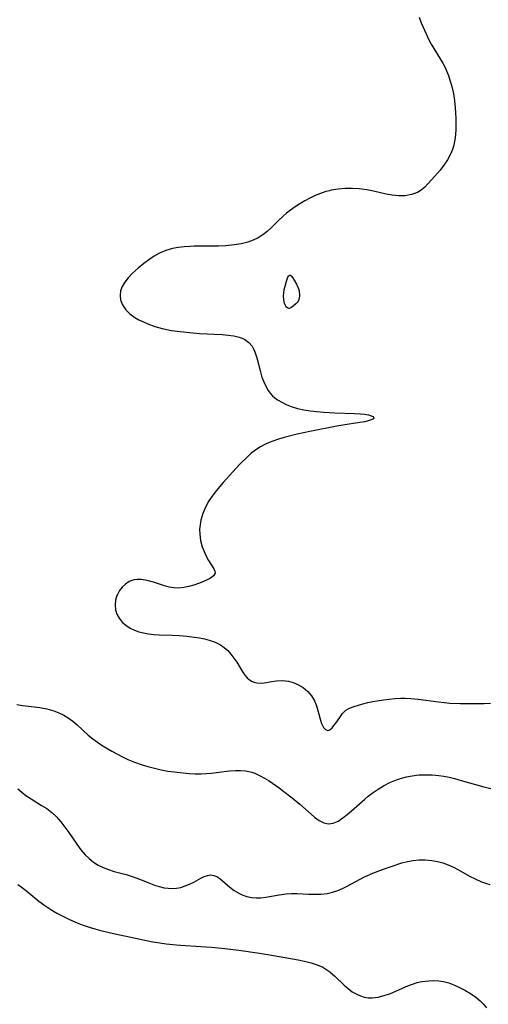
# Model space of a CAD drawing. Header units: metres. Extents: x 1073367 to 1082519, y 1569854 to 1574957.
# Tile 605 of 656: x 1078739 to 1078860, y 1573693 to 1573946. Entities that reach past the tile are written whole.
import ezdxf

# ---------------------------------------------------------------- set-up
doc = ezdxf.new("R2010")
doc.units = ezdxf.units.M
doc.layers.add('CGG_CurvaNivelLidar_v1', color=253, linetype='Continuous', lineweight=30)

msp = doc.modelspace()

# ---------------------------------------------------------------- linework, layer by layer
at = {"layer": 'CGG_CurvaNivelLidar_v1'}
for p, q in [((1078841.8824, 1573946.595, 78), (1078842.45, 1573945.1674, 78)), ((1078842.45, 1573945.1674, 78), (1078843.6782, 1573942.3557, 78)), ((1078843.6782, 1573942.3557, 78), (1078844.3326, 1573940.9747, 78)), ((1078844.3326, 1573940.9747, 78), (1078845.0356, 1573939.6276, 78)), ((1078845.0356, 1573939.6276, 78), (1078847.9801, 1573934.7482, 78)), ((1078847.9801, 1573934.7482, 78), (1078848.4963, 1573933.7859, 78)), ((1078848.4963, 1573933.7859, 78), (1078848.9534, 1573932.8245, 78)), ((1078848.9534, 1573932.8245, 78), (1078849.4561, 1573931.5587, 78)), ((1078849.4561, 1573931.5587, 78), (1078849.9108, 1573930.1766, 78)), ((1078849.9108, 1573930.1766, 78), (1078850.297, 1573928.7612, 78)), ((1078850.297, 1573928.7612, 78), (1078850.6184, 1573927.3194, 78)), ((1078850.6184, 1573927.3194, 78), (1078850.8752, 1573925.8573, 78)), ((1078850.8752, 1573925.8573, 78), (1078851.1721, 1573923.3272, 78)), ((1078851.1721, 1573923.3272, 78), (1078851.337, 1573920.6061, 78)), ((1078851.3541, 1573919.1784, 78), (1078851.317, 1573917.7621, 78)), ((1078851.337, 1573920.6061, 78), (1078851.3541, 1573919.1784, 78)), ((1078851.2195, 1573916.3642, 78), (1078851.0543, 1573915.0186, 78)), ((1078851.317, 1573917.7621, 78), (1078851.2195, 1573916.3642, 78)), ((1078850.7984, 1573913.7066, 78), (1078850.4569, 1573912.5187, 78)), ((1078851.0543, 1573915.0186, 78), (1078850.7984, 1573913.7066, 78)), ((1078850.0112, 1573911.3773, 78), (1078849.2296, 1573909.8919, 78)), ((1078850.4569, 1573912.5187, 78), (1078850.0112, 1573911.3773, 78)), ((1078848.2954, 1573908.5049, 78), (1078847.2798, 1573907.2302, 78)), ((1078849.2296, 1573909.8919, 78), (1078848.2954, 1573908.5049, 78)), ((1078847.2798, 1573907.2302, 78), (1078845.2121, 1573904.8189, 78)), ((1078844.1851, 1573903.6885, 78), (1078843.3293, 1573902.8565, 78)), ((1078845.2121, 1573904.8189, 78), (1078844.1851, 1573903.6885, 78)), ((1078815.1606, 1573900.6968, 78), (1078813.8149, 1573900.0579, 78)), ((1078816.5363, 1573901.2547, 78), (1078815.1606, 1573900.6968, 78)), ((1078817.9402, 1573901.7194, 78), (1078816.5363, 1573901.2547, 78)), ((1078818.8183, 1573901.9518, 78), (1078817.9402, 1573901.7194, 78)), ((1078819.2956, 1573902.0582, 78), (1078818.8183, 1573901.9518, 78)), ((1078821.078, 1573902.3499, 78), (1078819.2956, 1573902.0582, 78)), ((1078822.8852, 1573902.5016, 78), (1078821.078, 1573902.3499, 78)), ((1078824.7027, 1573902.5264, 78), (1078822.8852, 1573902.5016, 78)), ((1078826.5166, 1573902.4278, 78), (1078824.7027, 1573902.5264, 78)), ((1078828.4791, 1573902.1721, 78), (1078826.5166, 1573902.4278, 78)), ((1078830.1388, 1573901.8329, 78), (1078828.4791, 1573902.1721, 78)), ((1078833.3946, 1573901.0616, 78), (1078830.1388, 1573901.8329, 78)), ((1078834.9983, 1573900.7631, 78), (1078833.3946, 1573901.0616, 78)), ((1078836.6895, 1573900.604, 78), (1078834.9983, 1573900.7631, 78)), ((1078838.3367, 1573900.6468, 78), (1078836.6895, 1573900.604, 78)), ((1078839.9546, 1573900.9398, 78), (1078838.3367, 1573900.6468, 78)), ((1078841.4476, 1573901.5162, 78), (1078839.9546, 1573900.9398, 78)), ((1078842.4234, 1573902.121, 78), (1078841.4476, 1573901.5162, 78)), ((1078843.3293, 1573902.8565, 78), (1078842.4234, 1573902.121, 78)), ((1078811.2585, 1573898.5871, 78), (1078810.0493, 1573897.776, 78)), ((1078812.5025, 1573899.3458, 78), (1078811.2585, 1573898.5871, 78)), ((1078813.8149, 1573900.0579, 78), (1078812.5025, 1573899.3458, 78)), ((1078807.8467, 1573896.1239, 78), (1078806.8567, 1573895.2924, 78)), ((1078808.8747, 1573896.9235, 78), (1078807.8467, 1573896.1239, 78)), ((1078810.0493, 1573897.776, 78), (1078808.8747, 1573896.9235, 78)), ((1078805.8397, 1573894.3604, 78), (1078803.8391, 1573892.3962, 78)), ((1078806.8567, 1573895.2924, 78), (1078805.8397, 1573894.3604, 78)), ((1078801.7067, 1573890.559, 78), (1078800.5148, 1573889.8158, 78)), ((1078802.8019, 1573891.4313, 78), (1078801.7067, 1573890.559, 78)), ((1078803.8391, 1573892.3962, 78), (1078802.8019, 1573891.4313, 78)), ((1078792.2379, 1573887.7882, 78), (1078790.3068, 1573887.6919, 78)), ((1078794.3562, 1573887.9876, 78), (1078792.2379, 1573887.7882, 78)), ((1078796.1541, 1573888.2792, 78), (1078794.3562, 1573887.9876, 78)), ((1078797.8847, 1573888.7152, 78), (1078796.1541, 1573888.2792, 78)), ((1078799.2359, 1573889.2033, 78), (1078797.8847, 1573888.7152, 78)), ((1078800.5148, 1573889.8158, 78), (1078799.2359, 1573889.2033, 78)), ((1078775.1886, 1573885.844, 78), (1078773.7712, 1573885.0699, 78)), ((1078776.8182, 1573886.5419, 78), (1078775.1886, 1573885.844, 78)), ((1078778.516, 1573887.0622, 78), (1078776.8182, 1573886.5419, 78)), ((1078779.986, 1573887.3518, 78), (1078778.516, 1573887.0622, 78)), ((1078781.4868, 1573887.5289, 78), (1078779.986, 1573887.3518, 78)), ((1078783.0082, 1573887.6193, 78), (1078781.4868, 1573887.5289, 78)), ((1078784.063, 1573887.6438, 78), (1078783.0082, 1573887.6193, 78)), ((1078788.357, 1573887.6519, 78), (1078784.063, 1573887.6438, 78)), ((1078790.3068, 1573887.6919, 78), (1078788.357, 1573887.6519, 78)), ((1078771.1347, 1573883.2298, 78), (1078769.6408, 1573881.9667, 78)), ((1078772.419, 1573884.1905, 78), (1078771.1347, 1573883.2298, 78)), ((1078773.7712, 1573885.0699, 78), (1078772.419, 1573884.1905, 78)), ((1078768.1646, 1573880.6129, 78), (1078767.114, 1573879.5355, 78)), ((1078769.6408, 1573881.9667, 78), (1078768.1646, 1573880.6129, 78)), ((1078808.3031, 1573879.9583, 78), (1078808.4528, 1573880.1479, 78)), ((1078808.4528, 1573880.1479, 78), (1078808.6161, 1573880.2325, 78)), ((1078808.6161, 1573880.2325, 78), (1078808.7901, 1573880.1925, 78)), ((1078808.7901, 1573880.1925, 78), (1078808.9769, 1573880.0535, 78)), ((1078766.2132, 1573878.4253, 78), (1078765.5286, 1573877.2613, 78)), ((1078767.114, 1573879.5355, 78), (1078766.2132, 1573878.4253, 78)), ((1078807.4444, 1573877.3673, 78), (1078807.7845, 1573878.6217, 78)), ((1078807.7845, 1573878.6217, 78), (1078808.1637, 1573879.6921, 78)), ((1078808.1637, 1573879.6921, 78), (1078808.3031, 1573879.9583, 78)), ((1078808.9769, 1573880.0535, 78), (1078809.3748, 1573879.5759, 78)), ((1078809.3748, 1573879.5759, 78), (1078809.788, 1573878.9406, 78)), ((1078809.788, 1573878.9406, 78), (1078810.3955, 1573877.851, 78)), ((1078810.3955, 1573877.851, 78), (1078810.7553, 1573877.0811, 78)), ((1078765.1504, 1573876.1512, 78), (1078765.0139, 1573875.0133, 78)), ((1078765.5286, 1573877.2613, 78), (1078765.1504, 1573876.1512, 78)), ((1078807.0301, 1573874.7793, 78), (1078807.093, 1573875.6246, 78)), ((1078807.093, 1573875.6246, 78), (1078807.2458, 1573876.4989, 78)), ((1078807.2458, 1573876.4989, 78), (1078807.4444, 1573877.3673, 78)), ((1078810.7553, 1573877.0811, 78), (1078811.026, 1573876.2868, 78)), ((1078811.026, 1573876.2868, 78), (1078811.102, 1573875.9098, 78)), ((1078811.102, 1573875.9098, 78), (1078811.1639, 1573875.1475, 78)), ((1078811.1639, 1573875.1475, 78), (1078811.1542, 1573874.7678, 78)), ((1078765.0139, 1573875.0133, 78), (1078765.1299, 1573873.8825, 78)), ((1078765.1299, 1573873.8825, 78), (1078765.6316, 1573872.5462, 78)), ((1078765.6316, 1573872.5462, 78), (1078766.4753, 1573871.3057, 78)), ((1078807.108, 1573873.8788, 78), (1078807.0301, 1573874.7793, 78)), ((1078807.3041, 1573872.9854, 78), (1078807.108, 1573873.8788, 78)), ((1078807.4407, 1573872.5937, 78), (1078807.3041, 1573872.9854, 78)), ((1078807.609, 1573872.2577, 78), (1078807.4407, 1573872.5937, 78)), ((1078810.2232, 1573872.7998, 78), (1078809.559, 1573872.2033, 78)), ((1078810.5231, 1573873.1573, 78), (1078810.2232, 1573872.7998, 78)), ((1078810.7762, 1573873.5419, 78), (1078810.5231, 1573873.1573, 78)), ((1078810.9727, 1573873.9586, 78), (1078810.7762, 1573873.5419, 78)), ((1078811.0982, 1573874.3741, 78), (1078810.9727, 1573873.9586, 78)), ((1078811.1542, 1573874.7678, 78), (1078811.0982, 1573874.3741, 78)), ((1078766.4753, 1573871.3057, 78), (1078767.5471, 1573870.2408, 78)), ((1078767.5471, 1573870.2408, 78), (1078768.8278, 1573869.3031, 78)), ((1078807.8093, 1573871.9932, 78), (1078807.609, 1573872.2577, 78)), ((1078808.0321, 1573871.8074, 78), (1078807.8093, 1573871.9932, 78)), ((1078808.2445, 1573871.695, 78), (1078808.0321, 1573871.8074, 78)), ((1078808.411, 1573871.6471, 78), (1078808.2445, 1573871.695, 78)), ((1078808.5, 1573871.6589, 78), (1078808.411, 1573871.6471, 78)), ((1078808.9477, 1573871.8227, 78), (1078808.5, 1573871.6589, 78)), ((1078809.559, 1573872.2033, 78), (1078808.9477, 1573871.8227, 78)), ((1078768.8278, 1573869.3031, 78), (1078769.8787, 1573868.6982, 78)), ((1078769.8787, 1573868.6982, 78), (1078771.0008, 1573868.1558, 78)), ((1078771.0008, 1573868.1558, 78), (1078772.1769, 1573867.6644, 78)), ((1078772.1769, 1573867.6644, 78), (1078773.9756, 1573867.0217, 78)), ((1078773.9756, 1573867.0217, 78), (1078775.8355, 1573866.4806, 78)), ((1078775.8355, 1573866.4806, 78), (1078777.0423, 1573866.1971, 78)), ((1078777.0423, 1573866.1971, 78), (1078778.2623, 1573865.9656, 78)), ((1078778.2623, 1573865.9656, 78), (1078780.4655, 1573865.667, 78)), ((1078780.4655, 1573865.667, 78), (1078783.8192, 1573865.3335, 78)), ((1078783.8192, 1573865.3335, 78), (1078785.4742, 1573865.2098, 78)), ((1078785.4742, 1573865.2098, 78), (1078791.291, 1573864.8948, 78)), ((1078791.291, 1573864.8948, 78), (1078792.8077, 1573864.7673, 78)), ((1078792.8077, 1573864.7673, 78), (1078794.261, 1573864.5673, 78)), ((1078794.261, 1573864.5673, 78), (1078795.6214, 1573864.248, 78)), ((1078795.6214, 1573864.248, 78), (1078796.3918, 1573863.9734, 78)), ((1078796.3918, 1573863.9734, 78), (1078797.1056, 1573863.6324, 78)), ((1078797.1056, 1573863.6324, 78), (1078798.1388, 1573862.8988, 78)), ((1078798.1388, 1573862.8988, 78), (1078798.955, 1573861.9048, 78)), ((1078798.955, 1573861.9048, 78), (1078799.3397, 1573861.2147, 78)), ((1078799.3397, 1573861.2147, 78), (1078799.6669, 1573860.4646, 78)), ((1078799.6669, 1573860.4646, 78), (1078800.1699, 1573858.9362, 78)), ((1078800.1699, 1573858.9362, 78), (1078801.0149, 1573855.6385, 78)), ((1078801.0149, 1573855.6385, 78), (1078801.5043, 1573853.9828, 78)), ((1078801.5043, 1573853.9828, 78), (1078801.9634, 1573852.7626, 78)), ((1078801.9634, 1573852.7626, 78), (1078802.4988, 1573851.6049, 78)), ((1078802.4988, 1573851.6049, 78), (1078803.1072, 1573850.5303, 78)), ((1078803.1072, 1573850.5303, 78), (1078803.6164, 1573849.7929, 78)), ((1078803.6164, 1573849.7929, 78), (1078804.1925, 1573849.1321, 78)), ((1078804.1925, 1573849.1321, 78), (1078804.7972, 1573848.6022, 78)), ((1078804.7972, 1573848.6022, 78), (1078805.4697, 1573848.1278, 78)), ((1078805.4697, 1573848.1278, 78), (1078806.5627, 1573847.4934, 78)), ((1078806.5627, 1573847.4934, 78), (1078807.7556, 1573846.9253, 78)), ((1078807.7556, 1573846.9253, 78), (1078809.0281, 1573846.4225, 78)), ((1078809.0281, 1573846.4225, 78), (1078810.6632, 1573845.9097, 78)), ((1078810.6632, 1573845.9097, 78), (1078812.2527, 1573845.5569, 78)), ((1078812.2527, 1573845.5569, 78), (1078813.8986, 1573845.3005, 78)), ((1078813.8986, 1573845.3005, 78), (1078815.5814, 1573845.112, 78)), ((1078815.5814, 1573845.112, 78), (1078817.2835, 1573844.9678, 78)), ((1078817.2835, 1573844.9678, 78), (1078820.196, 1573844.7975, 78)), ((1078820.196, 1573844.7975, 78), (1078825.3084, 1573844.6114, 78)), ((1078826.659, 1573842.2421, 78), (1078822.2958, 1573841.59, 78)), ((1078825.3084, 1573844.6114, 78), (1078826.8098, 1573844.5229, 78)), ((1078827.9544, 1573842.4955, 78), (1078826.659, 1573842.2421, 78)), ((1078826.8098, 1573844.5229, 78), (1078827.8619, 1573844.424, 78)), ((1078827.8619, 1573844.424, 78), (1078828.9143, 1573844.2491, 78)), ((1078828.8394, 1573842.7137, 78), (1078827.9544, 1573842.4955, 78)), ((1078829.567, 1573842.9673, 78), (1078828.8394, 1573842.7137, 78)), ((1078828.9143, 1573844.2491, 78), (1078829.6055, 1573844.0416, 78)), ((1078830.0505, 1573843.2421, 78), (1078829.567, 1573842.9673, 78)), ((1078829.6055, 1573844.0416, 78), (1078830.0615, 1573843.7943, 78)), ((1078830.2276, 1573843.5255, 78), (1078830.0505, 1573843.2421, 78)), ((1078830.0615, 1573843.7943, 78), (1078830.2276, 1573843.5255, 78)), ((1078813.7696, 1573839.9678, 78), (1078810.5284, 1573839.2697, 78)), ((1078820.7235, 1573841.3258, 78), (1078813.7696, 1573839.9678, 78)), ((1078822.2958, 1573841.59, 78), (1078820.7235, 1573841.3258, 78)), ((1078803.3613, 1573837.1275, 78), (1078802.434, 1573836.7105, 78)), ((1078804.3141, 1573837.5083, 78), (1078803.3613, 1573837.1275, 78)), ((1078805.7289, 1573837.9907, 78), (1078804.3141, 1573837.5083, 78)), ((1078807.1822, 1573838.4152, 78), (1078805.7289, 1573837.9907, 78)), ((1078810.5284, 1573839.2697, 78), (1078807.1822, 1573838.4152, 78)), ((1078799.5659, 1573835.0335, 78), (1078798.7421, 1573834.3713, 78)), ((1078800.9484, 1573835.9354, 78), (1078799.5659, 1573835.0335, 78)), ((1078802.434, 1573836.7105, 78), (1078800.9484, 1573835.9354, 78)), ((1078797.9541, 1573833.6563, 78), (1078795.7451, 1573831.4405, 78)), ((1078798.7421, 1573834.3713, 78), (1078797.9541, 1573833.6563, 78)), ((1078793.9684, 1573829.5499, 78), (1078791.4921, 1573826.8375, 78)), ((1078795.7451, 1573831.4405, 78), (1078793.9684, 1573829.5499, 78)), ((1078789.703, 1573824.7175, 78), (1078788.6818, 1573823.3443, 78)), ((1078791.4921, 1573826.8375, 78), (1078789.703, 1573824.7175, 78)), ((1078787.8723, 1573822.0817, 78), (1078787.0108, 1573820.4797, 78)), ((1078788.6818, 1573823.3443, 78), (1078787.8723, 1573822.0817, 78)), ((1078787.0108, 1573820.4797, 78), (1078786.3079, 1573818.83, 78)), ((1078785.7979, 1573817.1417, 78), (1078785.5768, 1573815.9352, 78)), ((1078786.3079, 1573818.83, 78), (1078785.7979, 1573817.1417, 78)), ((1078785.5768, 1573815.9352, 78), (1078785.4735, 1573814.7241, 78)), ((1078785.4735, 1573814.7241, 78), (1078785.49, 1573813.5195, 78)), ((1078785.49, 1573813.5195, 78), (1078785.7118, 1573811.8799, 78)), ((1078785.7118, 1573811.8799, 78), (1078786.134, 1573810.3049, 78)), ((1078786.134, 1573810.3049, 78), (1078786.6174, 1573809.0512, 78)), ((1078786.6174, 1573809.0512, 78), (1078787.1762, 1573807.8777, 78)), ((1078787.1762, 1573807.8777, 78), (1078787.7681, 1573806.7983, 78)), ((1078787.7681, 1573806.7983, 78), (1078789.0871, 1573804.6618, 78)), ((1078789.0871, 1573804.6618, 78), (1078789.3832, 1573804.0408, 78)), ((1078768.0156, 1573801.626, 78), (1078767.3096, 1573801.3181, 78)), ((1078768.6219, 1573801.7923, 78), (1078768.0156, 1573801.626, 78)), ((1078769.3975, 1573801.8899, 78), (1078768.6219, 1573801.7923, 78)), ((1078770.4683, 1573801.8536, 78), (1078769.3975, 1573801.8899, 78)), ((1078772.0054, 1573801.5811, 78), (1078770.4683, 1573801.8536, 78)), ((1078787.5455, 1573801.8402, 78), (1078786.2962, 1573801.2765, 78)), ((1078788.2537, 1573802.21, 78), (1078787.5455, 1573801.8402, 78)), ((1078789.0666, 1573802.8144, 78), (1078788.2537, 1573802.21, 78)), ((1078789.4462, 1573803.4878, 78), (1078789.0666, 1573802.8144, 78)), ((1078789.3832, 1573804.0408, 78), (1078789.4462, 1573803.4878, 78)), ((1078765.5749, 1573799.9421, 78), (1078764.8832, 1573799.0436, 78)), ((1078766.389, 1573800.7114, 78), (1078765.5749, 1573799.9421, 78)), ((1078767.3096, 1573801.3181, 78), (1078766.389, 1573800.7114, 78)), ((1078773.5855, 1573801.1449, 78), (1078772.0054, 1573801.5811, 78)), ((1078776.3974, 1573800.2411, 78), (1078773.5855, 1573801.1449, 78)), ((1078777.615, 1573799.912, 78), (1078776.3974, 1573800.2411, 78)), ((1078778.8386, 1573799.7066, 78), (1078777.615, 1573799.912, 78)), ((1078780.125, 1573799.6743, 78), (1078778.8386, 1573799.7066, 78)), ((1078781.4111, 1573799.8036, 78), (1078780.125, 1573799.6743, 78)), ((1078782.6811, 1573800.0565, 78), (1078781.4111, 1573799.8036, 78)), ((1078783.9484, 1573800.4099, 78), (1078782.6811, 1573800.0565, 78)), ((1078785.1613, 1573800.8262, 78), (1078783.9484, 1573800.4099, 78)), ((1078786.2962, 1573801.2765, 78), (1078785.1613, 1573800.8262, 78)), ((1078763.8598, 1573796.5377, 78), (1078763.7289, 1573795.3006, 78)), ((1078764.2104, 1573797.7387, 78), (1078763.8598, 1573796.5377, 78)), ((1078764.3372, 1573798.0436, 78), (1078764.2104, 1573797.7387, 78)), ((1078764.8832, 1573799.0436, 78), (1078764.3372, 1573798.0436, 78)), ((1078763.7289, 1573795.3006, 78), (1078763.8469, 1573794.0705, 78)), ((1078763.8469, 1573794.0705, 78), (1078764.2117, 1573792.9499, 78)), ((1078764.2117, 1573792.9499, 78), (1078764.7965, 1573791.8947, 78)), ((1078764.7965, 1573791.8947, 78), (1078765.5714, 1573790.9288, 78)), ((1078765.5714, 1573790.9288, 78), (1078766.5012, 1573790.0859, 78)), ((1078766.5012, 1573790.0859, 78), (1078767.5673, 1573789.3681, 78)), ((1078767.5673, 1573789.3681, 78), (1078768.7473, 1573788.7914, 78)), ((1078768.7473, 1573788.7914, 78), (1078769.8771, 1573788.4067, 78)), ((1078769.8771, 1573788.4067, 78), (1078771.065, 1573788.1192, 78)), ((1078771.065, 1573788.1192, 78), (1078772.2944, 1573787.9005, 78)), ((1078772.2944, 1573787.9005, 78), (1078773.6785, 1573787.7165, 78)), ((1078773.6785, 1573787.7165, 78), (1078775.0841, 1573787.5999, 78)), ((1078775.0841, 1573787.5999, 78), (1078778.4205, 1573787.5262, 78)), ((1078778.4205, 1573787.5262, 78), (1078780.3186, 1573787.4337, 78)), ((1078780.3186, 1573787.4337, 78), (1078782.2195, 1573787.2784, 78)), ((1078782.2195, 1573787.2784, 78), (1078784.1591, 1573787.0635, 78)), ((1078784.1591, 1573787.0635, 78), (1078785.4434, 1573786.8647, 78)), ((1078785.4434, 1573786.8647, 78), (1078786.6985, 1573786.6124, 78)), ((1078786.6985, 1573786.6124, 78), (1078787.914, 1573786.3002, 78)), ((1078787.914, 1573786.3002, 78), (1078789.4301, 1573785.7792, 78)), ((1078789.4301, 1573785.7792, 78), (1078790.8224, 1573785.0848, 78)), ((1078790.8224, 1573785.0848, 78), (1078791.8049, 1573784.39, 78)), ((1078791.8049, 1573784.39, 78), (1078792.6986, 1573783.5814, 78)), ((1078792.6986, 1573783.5814, 78), (1078793.5129, 1573782.687, 78)), ((1078793.5129, 1573782.687, 78), (1078794.302, 1573781.6664, 78)), ((1078794.302, 1573781.6664, 78), (1078795.0157, 1573780.6064, 78)), ((1078795.0157, 1573780.6064, 78), (1078796.4055, 1573778.3075, 78)), ((1078796.4055, 1573778.3075, 78), (1078797.1119, 1573777.2723, 78)), ((1078797.1119, 1573777.2723, 78), (1078797.683, 1573776.6005, 78)), ((1078797.683, 1573776.6005, 78), (1078798.3114, 1573776.0391, 78)), ((1078798.3114, 1573776.0391, 78), (1078798.987, 1573775.6241, 78)), ((1078798.987, 1573775.6241, 78), (1078799.5248, 1573775.4108, 78)), ((1078799.5248, 1573775.4108, 78), (1078800.1649, 1573775.2634, 78)), ((1078800.1649, 1573775.2634, 78), (1078801.4642, 1573775.228, 78)), ((1078801.4642, 1573775.228, 78), (1078802.6841, 1573775.391, 78)), ((1078802.6841, 1573775.391, 78), (1078803.9466, 1573775.6257, 78)), ((1078803.9466, 1573775.6257, 78), (1078805.2556, 1573775.8209, 78)), ((1078805.2556, 1573775.8209, 78), (1078806.7946, 1573775.8739, 78)), ((1078806.7946, 1573775.8739, 78), (1078808.3438, 1573775.6883, 78)), ((1078808.3438, 1573775.6883, 78), (1078809.547, 1573775.3449, 78)), ((1078809.547, 1573775.3449, 78), (1078810.7067, 1573774.8486, 78)), ((1078810.7067, 1573774.8486, 78), (1078812.0574, 1573774.0574, 78)), ((1078812.0574, 1573774.0574, 78), (1078813.2657, 1573773.086, 78)), ((1078813.2657, 1573773.086, 78), (1078814.2692, 1573771.9348, 78)), ((1078814.2692, 1573771.9348, 78), (1078815.0036, 1573770.6345, 78)), ((1078834.2232, 1573771.0706, 78), (1078835.6842, 1573771.2129, 78)), ((1078835.6842, 1573771.2129, 78), (1078837.1592, 1573771.2895, 78)), ((1078837.1592, 1573771.2895, 78), (1078838.3333, 1573771.2914, 78)), ((1078838.3333, 1573771.2914, 78), (1078839.8149, 1573771.2204, 78)), ((1078839.8149, 1573771.2204, 78), (1078841.6417, 1573771.0441, 78)), ((1078738.5101, 1573769.6823, 77.5), (1078739.9576, 1573769.465, 77.5)), ((1078739.9576, 1573769.465, 77.5), (1078744.3555, 1573768.8901, 77.5)), ((1078744.3555, 1573768.8901, 77.5), (1078746.1981, 1573768.5511, 77.5)), ((1078815.0036, 1573770.6345, 78), (1078815.4973, 1573769.3196, 78)), ((1078815.4973, 1573769.3196, 78), (1078816.5104, 1573765.6715, 78)), ((1078823.0577, 1573768.2166, 78), (1078824.0302, 1573768.7783, 78)), ((1078824.0302, 1573768.7783, 78), (1078825.1814, 1573769.2209, 78)), ((1078825.1814, 1573769.2209, 78), (1078826.2795, 1573769.5663, 78)), ((1078826.2795, 1573769.5663, 78), (1078827.4625, 1573769.8885, 78)), ((1078827.4625, 1573769.8885, 78), (1078828.7132, 1573770.1798, 78)), ((1078828.7132, 1573770.1798, 78), (1078830.0164, 1573770.4348, 78)), ((1078830.0164, 1573770.4348, 78), (1078832.7799, 1573770.8819, 78)), ((1078832.7799, 1573770.8819, 78), (1078834.2232, 1573771.0706, 78)), ((1078841.6417, 1573771.0441, 78), (1078846.9009, 1573770.3625, 78)), ((1078846.9009, 1573770.3625, 78), (1078849.8294, 1573770.074, 78)), ((1078849.8294, 1573770.074, 78), (1078852.4972, 1573769.9326, 78)), ((1078852.4972, 1573769.9326, 78), (1078855.5727, 1573769.9168, 78)), ((1078855.5727, 1573769.9168, 78), (1078858.6617, 1573769.9541, 78)), ((1078858.6617, 1573769.9541, 78), (1078860.2878, 1573770.0441, 78)), ((1078746.1981, 1573768.5511, 77.5), (1078747.9813, 1573768.0682, 77.5)), ((1078747.9813, 1573768.0682, 77.5), (1078749.2757, 1573767.5801, 77.5)), ((1078749.2757, 1573767.5801, 77.5), (1078750.5148, 1573766.9824, 77.5)), ((1078750.5148, 1573766.9824, 77.5), (1078751.6895, 1573766.274, 77.5)), ((1078751.6895, 1573766.274, 77.5), (1078752.8443, 1573765.4181, 77.5)), ((1078820.4964, 1573764.9301, 78), (1078821.4818, 1573766.3809, 78)), ((1078821.4818, 1573766.3809, 78), (1078822.2031, 1573767.3739, 78)), ((1078822.2031, 1573767.3739, 78), (1078823.0577, 1573768.2166, 78)), ((1078752.8443, 1573765.4181, 77.5), (1078753.9486, 1573764.4771, 77.5)), ((1078753.9486, 1573764.4771, 77.5), (1078756.8456, 1573761.8471, 77.5)), ((1078816.5104, 1573765.6715, 78), (1078816.8387, 1573764.7809, 78)), ((1078816.8387, 1573764.7809, 78), (1078817.3491, 1573763.8137, 78)), ((1078817.3491, 1573763.8137, 78), (1078817.8567, 1573763.2319, 78)), ((1078818.9774, 1573763.1803, 78), (1078819.575, 1573763.7229, 78)), ((1078819.575, 1573763.7229, 78), (1078820.0164, 1573764.2665, 78)), ((1078820.0164, 1573764.2665, 78), (1078820.4964, 1573764.9301, 78)), ((1078756.8456, 1573761.8471, 77.5), (1078758.0027, 1573760.8765, 77.5)), ((1078817.8567, 1573763.2319, 78), (1078818.3933, 1573762.9941, 78)), ((1078818.3933, 1573762.9941, 78), (1078818.9774, 1573763.1803, 78)), ((1078758.0027, 1573760.8765, 77.5), (1078759.2097, 1573759.9639, 77.5)), ((1078759.2097, 1573759.9639, 77.5), (1078760.4115, 1573759.1642, 77.5)), ((1078760.4115, 1573759.1642, 77.5), (1078762.9246, 1573757.6962, 77.5)), ((1078762.9246, 1573757.6962, 77.5), (1078765.6273, 1573756.2506, 77.5)), ((1078765.6273, 1573756.2506, 77.5), (1078767.0114, 1573755.5801, 77.5)), ((1078767.0114, 1573755.5801, 77.5), (1078768.7318, 1573754.8431, 77.5)), ((1078768.7318, 1573754.8431, 77.5), (1078770.6928, 1573754.1473, 77.5)), ((1078770.6928, 1573754.1473, 77.5), (1078772.1421, 1573753.7169, 77.5)), ((1078772.1421, 1573753.7169, 77.5), (1078773.8488, 1573753.2778, 77.5)), ((1078773.8488, 1573753.2778, 77.5), (1078775.5695, 1573752.8992, 77.5)), ((1078775.5695, 1573752.8992, 77.5), (1078777.2982, 1573752.5805, 77.5)), ((1078777.2982, 1573752.5805, 77.5), (1078779.6795, 1573752.2515, 77.5)), ((1078779.6795, 1573752.2515, 77.5), (1078782.7697, 1573751.9579, 77.5)), ((1078782.7697, 1573751.9579, 77.5), (1078784.3153, 1573751.8779, 77.5)), ((1078784.3153, 1573751.8779, 77.5), (1078785.858, 1573751.865, 77.5)), ((1078785.858, 1573751.865, 77.5), (1078787.1451, 1573751.9168, 77.5)), ((1078787.1451, 1573751.9168, 77.5), (1078788.4252, 1573752.0191, 77.5)), ((1078788.4252, 1573752.0191, 77.5), (1078793.1656, 1573752.5848, 77.5)), ((1078793.1656, 1573752.5848, 77.5), (1078794.6797, 1573752.7045, 77.5)), ((1078794.6797, 1573752.7045, 77.5), (1078795.9684, 1573752.7268, 77.5)), ((1078795.9684, 1573752.7268, 77.5), (1078797.2292, 1573752.6402, 77.5)), ((1078797.2292, 1573752.6402, 77.5), (1078798.1027, 1573752.4932, 77.5)), ((1078798.1027, 1573752.4932, 77.5), (1078798.9021, 1573752.2798, 77.5)), ((1078798.9021, 1573752.2798, 77.5), (1078799.6312, 1573752.0214, 77.5)), ((1078799.6312, 1573752.0214, 77.5), (1078800.8909, 1573751.4554, 77.5)), ((1078800.8909, 1573751.4554, 77.5), (1078802.1334, 1573750.7758, 77.5)), ((1078837.3645, 1573750.771, 77.5), (1078838.6469, 1573751.1087, 77.5)), ((1078838.6469, 1573751.1087, 77.5), (1078840.0951, 1573751.3729, 77.5)), ((1078840.0951, 1573751.3729, 77.5), (1078841.8046, 1573751.5588, 77.5)), ((1078841.8046, 1573751.5588, 77.5), (1078843.5312, 1573751.6295, 77.5)), ((1078843.5312, 1573751.6295, 77.5), (1078845.2657, 1573751.5887, 77.5)), ((1078845.2657, 1573751.5887, 77.5), (1078847.0003, 1573751.4316, 77.5)), ((1078847.0003, 1573751.4316, 77.5), (1078848.2955, 1573751.2331, 77.5)), ((1078848.2955, 1573751.2331, 77.5), (1078849.6512, 1573750.9582, 77.5)), ((1078849.6512, 1573750.9582, 77.5), (1078851.0021, 1573750.6305, 77.5)), ((1078802.1334, 1573750.7758, 77.5), (1078803.364, 1573750.0113, 77.5)), ((1078803.364, 1573750.0113, 77.5), (1078805.8774, 1573748.2682, 77.5)), ((1078831.3603, 1573747.9412, 77.5), (1078832.7027, 1573748.766, 77.5)), ((1078832.7027, 1573748.766, 77.5), (1078834.3749, 1573749.6268, 77.5)), ((1078834.3749, 1573749.6268, 77.5), (1078836.1038, 1573750.3469, 77.5)), ((1078836.1038, 1573750.3469, 77.5), (1078837.3645, 1573750.771, 77.5)), ((1078851.0021, 1573750.6305, 77.5), (1078852.7044, 1573750.1649, 77.5)), ((1078852.7044, 1573750.1649, 77.5), (1078858.5384, 1573748.5174, 77.5)), ((1078858.5384, 1573748.5174, 77.5), (1078860.371, 1573748.059, 77.5)), ((1078738.7421, 1573747.9699, 77), (1078739.7616, 1573747.0945, 77)), ((1078739.7616, 1573747.0945, 77), (1078740.8107, 1573746.2742, 77)), ((1078740.8107, 1573746.2742, 77), (1078742.1261, 1573745.3844, 77)), ((1078805.8774, 1573748.2682, 77.5), (1078807.1582, 1573747.316, 77.5)), ((1078807.1582, 1573747.316, 77.5), (1078809.2825, 1573745.6525, 77.5)), ((1078827.9798, 1573745.3737, 77.5), (1078828.8172, 1573746.0698, 77.5)), ((1078828.8172, 1573746.0698, 77.5), (1078830.0656, 1573747.0365, 77.5)), ((1078830.0656, 1573747.0365, 77.5), (1078831.3603, 1573747.9412, 77.5)), ((1078742.1261, 1573745.3844, 77), (1078744.836, 1573743.7456, 77)), ((1078744.836, 1573743.7456, 77), (1078746.1604, 1573742.8925, 77)), ((1078809.2825, 1573745.6525, 77.5), (1078811.2396, 1573744.0194, 77.5)), ((1078811.2396, 1573744.0194, 77.5), (1078814.1453, 1573741.4536, 77.5)), ((1078824.4776, 1573742.2954, 77.5), (1078827.9798, 1573745.3737, 77.5)), ((1078746.1604, 1573742.8925, 77), (1078747.436, 1573741.9278, 77)), ((1078747.436, 1573741.9278, 77), (1078748.6433, 1573740.787, 77)), ((1078748.6433, 1573740.787, 77), (1078749.7583, 1573739.5211, 77)), ((1078814.1453, 1573741.4536, 77.5), (1078815.0284, 1573740.7159, 77.5)), ((1078822.2769, 1573740.4918, 77.5), (1078823.3682, 1573741.346, 77.5)), ((1078823.3682, 1573741.346, 77.5), (1078824.4776, 1573742.2954, 77.5)), ((1078749.7583, 1573739.5211, 77), (1078750.8049, 1573738.1664, 77)), ((1078815.0284, 1573740.7159, 77.5), (1078816.2336, 1573739.8439, 77.5)), ((1078816.2336, 1573739.8439, 77.5), (1078817.4297, 1573739.2261, 77.5)), ((1078817.4297, 1573739.2261, 77.5), (1078818.6292, 1573738.9681, 77.5)), ((1078818.6292, 1573738.9681, 77.5), (1078819.8301, 1573739.1495, 77.5)), ((1078819.8301, 1573739.1495, 77.5), (1078821.0459, 1573739.6899, 77.5)), ((1078821.0459, 1573739.6899, 77.5), (1078822.2769, 1573740.4918, 77.5)), ((1078750.8049, 1573738.1664, 77), (1078751.8031, 1573736.7543, 77)), ((1078751.8031, 1573736.7543, 77), (1078753.871, 1573733.7169, 77)), ((1078753.871, 1573733.7169, 77), (1078754.9147, 1573732.3271, 77)), ((1078754.9147, 1573732.3271, 77), (1078756.0376, 1573731.0274, 77)), ((1078756.0376, 1573731.0274, 77), (1078757.0707, 1573730.0242, 77)), ((1078757.0707, 1573730.0242, 77), (1078758.1809, 1573729.13, 77)), ((1078758.1809, 1573729.13, 77), (1078759.3704, 1573728.364, 77)), ((1078759.3704, 1573728.364, 77), (1078760.6563, 1573727.7323, 77)), ((1078832.4464, 1573727.235, 77), (1078837.4962, 1573728.9464, 77)), ((1078837.4962, 1573728.9464, 77), (1078838.953, 1573729.332, 77)), ((1078838.953, 1573729.332, 77), (1078840.363, 1573729.571, 77)), ((1078840.363, 1573729.571, 77), (1078841.7944, 1573729.6904, 77)), ((1078841.7944, 1573729.6904, 77), (1078843.4787, 1573729.6924, 77)), ((1078843.4787, 1573729.6924, 77), (1078845.1606, 1573729.5475, 77)), ((1078845.1606, 1573729.5475, 77), (1078846.6081, 1573729.2954, 77)), ((1078846.6081, 1573729.2954, 77), (1078848.029, 1573728.9161, 77)), ((1078848.029, 1573728.9161, 77), (1078849.3969, 1573728.4112, 77)), ((1078849.3969, 1573728.4112, 77), (1078850.733, 1573727.8035, 77)), ((1078760.6563, 1573727.7323, 77), (1078762.0062, 1573727.2181, 77)), ((1078762.0062, 1573727.2181, 77), (1078763.4969, 1573726.757, 77)), ((1078763.4969, 1573726.757, 77), (1078766.5648, 1573725.907, 77)), ((1078766.5648, 1573725.907, 77), (1078768.103, 1573725.4339, 77)), ((1078786.6518, 1573725.4004, 77), (1078787.5109, 1573725.7063, 77)), ((1078787.5109, 1573725.7063, 77), (1078788.348, 1573725.8222, 77)), ((1078788.348, 1573725.8222, 77), (1078789.1505, 1573725.7065, 77)), ((1078789.1505, 1573725.7065, 77), (1078789.9268, 1573725.3907, 77)), ((1078827.8727, 1573725.3287, 77), (1078830.0105, 1573726.3032, 77)), ((1078830.0105, 1573726.3032, 77), (1078832.4464, 1573727.235, 77)), ((1078850.733, 1573727.8035, 77), (1078852.043, 1573727.1235, 77)), ((1078852.043, 1573727.1235, 77), (1078854.857, 1573725.5396, 77)), ((1078738.7238, 1573723.3687, 76.5), (1078739.5436, 1573722.7884, 76.5)), ((1078768.103, 1573725.4339, 77), (1078770.2319, 1573724.6533, 77)), ((1078770.2319, 1573724.6533, 77), (1078772.6065, 1573723.6874, 77)), ((1078772.6065, 1573723.6874, 77), (1078773.8483, 1573723.2285, 77)), ((1078773.8483, 1573723.2285, 77), (1078775.0933, 1573722.8406, 77)), ((1078781.7744, 1573722.9895, 77), (1078782.8953, 1573723.4452, 77)), ((1078782.8953, 1573723.4452, 77), (1078783.9572, 1573723.9669, 77)), ((1078783.9572, 1573723.9669, 77), (1078785.765, 1573724.9639, 77)), ((1078785.765, 1573724.9639, 77), (1078786.6518, 1573725.4004, 77)), ((1078789.9268, 1573725.3907, 77), (1078790.6665, 1573724.915, 77)), ((1078790.6665, 1573724.915, 77), (1078793.2369, 1573722.6435, 77)), ((1078823.4331, 1573722.9692, 77), (1078827.8727, 1573725.3287, 77)), ((1078854.857, 1573725.5396, 77), (1078856.2805, 1573724.7924, 77)), ((1078856.2805, 1573724.7924, 77), (1078857.9476, 1573724.0555, 77)), ((1078857.9476, 1573724.0555, 77), (1078858.9509, 1573723.6961, 77)), ((1078858.9509, 1573723.6961, 77), (1078860.1052, 1573723.3585, 77)), ((1078739.5436, 1573722.7884, 76.5), (1078741.0154, 1573721.6316, 76.5)), ((1078741.0154, 1573721.6316, 76.5), (1078744.1638, 1573719.0599, 76.5)), ((1078775.0933, 1573722.8406, 77), (1078776.34, 1573722.5507, 77)), ((1078776.34, 1573722.5507, 77), (1078777.39, 1573722.4036, 77)), ((1078777.39, 1573722.4036, 77), (1078778.4336, 1573722.3598, 77)), ((1078778.4336, 1573722.3598, 77), (1078779.5301, 1573722.4377, 77)), ((1078779.5301, 1573722.4377, 77), (1078780.6015, 1573722.636, 77)), ((1078780.6015, 1573722.636, 77), (1078781.7744, 1573722.9895, 77)), ((1078793.2369, 1573722.6435, 77), (1078794.339, 1573721.8279, 77)), ((1078794.339, 1573721.8279, 77), (1078795.5462, 1573721.1066, 77)), ((1078795.5462, 1573721.1066, 77), (1078796.5702, 1573720.6401, 77)), ((1078796.5702, 1573720.6401, 77), (1078797.647, 1573720.2822, 77)), ((1078802.4823, 1573720.108, 77), (1078805.9342, 1573720.7226, 77)), ((1078805.9342, 1573720.7226, 77), (1078807.6811, 1573720.9893, 77)), ((1078807.6811, 1573720.9893, 77), (1078809.0857, 1573721.0937, 77)), ((1078809.0857, 1573721.0937, 77), (1078810.5722, 1573721.0857, 77)), ((1078810.5722, 1573721.0857, 77), (1078813.5677, 1573720.9109, 77)), ((1078813.5677, 1573720.9109, 77), (1078815.0719, 1573720.8535, 77)), ((1078815.0719, 1573720.8535, 77), (1078816.6517, 1573720.8916, 77)), ((1078816.6517, 1573720.8916, 77), (1078818.22, 1573721.0738, 77)), ((1078818.22, 1573721.0738, 77), (1078819.6284, 1573721.3945, 77)), ((1078819.6284, 1573721.3945, 77), (1078821.0096, 1573721.8551, 77)), ((1078821.0096, 1573721.8551, 77), (1078822.23, 1573722.376, 77)), ((1078822.23, 1573722.376, 77), (1078823.4331, 1573722.9692, 77)), ((1078744.1638, 1573719.0599, 76.5), (1078745.6436, 1573717.9856, 76.5)), ((1078745.6436, 1573717.9856, 76.5), (1078747.1823, 1573716.9762, 76.5)), ((1078797.647, 1573720.2822, 77), (1078798.7662, 1573720.0488, 77)), ((1078798.7662, 1573720.0488, 77), (1078799.9833, 1573719.9493, 77)), ((1078799.9833, 1573719.9493, 77), (1078801.2256, 1573719.9783, 77)), ((1078801.2256, 1573719.9783, 77), (1078802.4823, 1573720.108, 77)), ((1078747.1823, 1573716.9762, 76.5), (1078748.7724, 1573716.0328, 76.5)), ((1078748.7724, 1573716.0328, 76.5), (1078750.1373, 1573715.2978, 76.5)), ((1078750.1373, 1573715.2978, 76.5), (1078751.8225, 1573714.4738, 76.5)), ((1078751.8225, 1573714.4738, 76.5), (1078753.5416, 1573713.7131, 76.5)), ((1078753.5416, 1573713.7131, 76.5), (1078755.2732, 1573713.0205, 76.5)), ((1078755.2732, 1573713.0205, 76.5), (1078757.0327, 1573712.3992, 76.5)), ((1078757.0327, 1573712.3992, 76.5), (1078758.5612, 1573711.9319, 76.5)), ((1078758.5612, 1573711.9319, 76.5), (1078759.7532, 1573711.6055, 76.5)), ((1078759.7532, 1573711.6055, 76.5), (1078762.5184, 1573710.9504, 76.5)), ((1078762.5184, 1573710.9504, 76.5), (1078770.1384, 1573709.2969, 76.5)), ((1078770.1384, 1573709.2969, 76.5), (1078773.4734, 1573708.6364, 76.5)), ((1078773.4734, 1573708.6364, 76.5), (1078775.2225, 1573708.3399, 76.5)), ((1078775.2225, 1573708.3399, 76.5), (1078776.8786, 1573708.0981, 76.5)), ((1078776.8786, 1573708.0981, 76.5), (1078778.5402, 1573707.8994, 76.5)), ((1078778.5402, 1573707.8994, 76.5), (1078780.511, 1573707.7249, 76.5)), ((1078780.511, 1573707.7249, 76.5), (1078785.759, 1573707.4205, 76.5)), ((1078785.759, 1573707.4205, 76.5), (1078788.4934, 1573707.2308, 76.5)), ((1078788.4934, 1573707.2308, 76.5), (1078791.9866, 1573706.8733, 76.5)), ((1078791.9866, 1573706.8733, 76.5), (1078795.5907, 1573706.4266, 76.5)), ((1078795.5907, 1573706.4266, 76.5), (1078800.8873, 1573705.6781, 76.5)), ((1078800.8873, 1573705.6781, 76.5), (1078804.4664, 1573705.079, 76.5)), ((1078804.4664, 1573705.079, 76.5), (1078810.7816, 1573703.9641, 76.5)), ((1078810.7816, 1573703.9641, 76.5), (1078812.4738, 1573703.6251, 76.5)), ((1078812.4738, 1573703.6251, 76.5), (1078814.1144, 1573703.2222, 76.5)), ((1078814.1144, 1573703.2222, 76.5), (1078815.6837, 1573702.7179, 76.5)), ((1078815.6837, 1573702.7179, 76.5), (1078817.1567, 1573702.0683, 76.5)), ((1078817.1567, 1573702.0683, 76.5), (1078817.9362, 1573701.6174, 76.5)), ((1078817.9362, 1573701.6174, 76.5), (1078818.9273, 1573700.907, 76.5)), ((1078818.9273, 1573700.907, 76.5), (1078820.1893, 1573699.8067, 76.5)), ((1078820.1893, 1573699.8067, 76.5), (1078822.6173, 1573697.4676, 76.5)), ((1078839.0063, 1573697.3219, 76.5), (1078840.184, 1573697.7533, 76.5)), ((1078840.184, 1573697.7533, 76.5), (1078841.3843, 1573698.1079, 76.5)), ((1078841.3843, 1573698.1079, 76.5), (1078842.6016, 1573698.3737, 76.5)), ((1078842.6016, 1573698.3737, 76.5), (1078844.3825, 1573698.587, 76.5)), ((1078844.3825, 1573698.587, 76.5), (1078845.6693, 1573698.6273, 76.5)), ((1078845.6693, 1573698.6273, 76.5), (1078846.9484, 1573698.5647, 76.5)), ((1078846.9484, 1573698.5647, 76.5), (1078848.2108, 1573698.3813, 76.5)), ((1078848.2108, 1573698.3813, 76.5), (1078849.5425, 1573698.0349, 76.5)), ((1078849.5425, 1573698.0349, 76.5), (1078850.8485, 1573697.5597, 76.5)), ((1078822.6173, 1573697.4676, 76.5), (1078823.6496, 1573696.5793, 76.5)), ((1078823.6496, 1573696.5793, 76.5), (1078824.7291, 1573695.7827, 76.5)), ((1078824.7291, 1573695.7827, 76.5), (1078825.8622, 1573695.1134, 76.5)), ((1078832.9523, 1573694.7591, 76.5), (1078834.551, 1573695.3396, 76.5)), ((1078834.551, 1573695.3396, 76.5), (1078839.0063, 1573697.3219, 76.5)), ((1078850.8485, 1573697.5597, 76.5), (1078852.133, 1573696.9872, 76.5)), ((1078852.133, 1573696.9872, 76.5), (1078853.6244, 1573696.2141, 76.5)), ((1078853.6244, 1573696.2141, 76.5), (1078855.0718, 1573695.3426, 76.5)), ((1078855.0718, 1573695.3426, 76.5), (1078856.4542, 1573694.366, 76.5)), ((1078825.8622, 1573695.1134, 76.5), (1078826.8052, 1573694.6973, 76.5)), ((1078826.8052, 1573694.6973, 76.5), (1078827.7826, 1573694.3998, 76.5)), ((1078827.7826, 1573694.3998, 76.5), (1078828.8222, 1573694.2301, 76.5)), ((1078828.8222, 1573694.2301, 76.5), (1078829.8389, 1573694.1997, 76.5)), ((1078829.8389, 1573694.1997, 76.5), (1078831.3921, 1573694.3707, 76.5)), ((1078831.3921, 1573694.3707, 76.5), (1078832.9523, 1573694.7591, 76.5)), ((1078856.4542, 1573694.366, 76.5), (1078857.6132, 1573693.3945, 76.5)), ((1078857.6132, 1573693.3945, 76.5), (1078857.9594, 1573693.0683, 76.5)), ((1078857.9594, 1573693.0683, 76.5), (1078858.3529, 1573692.6724, 76.5)), ((1078858.3529, 1573692.6724, 76.5), (1078859.2677, 1573691.6454, 76.5))]:
    msp.add_line(p, q, dxfattribs=at)

doc.saveas('drawing.dxf')
